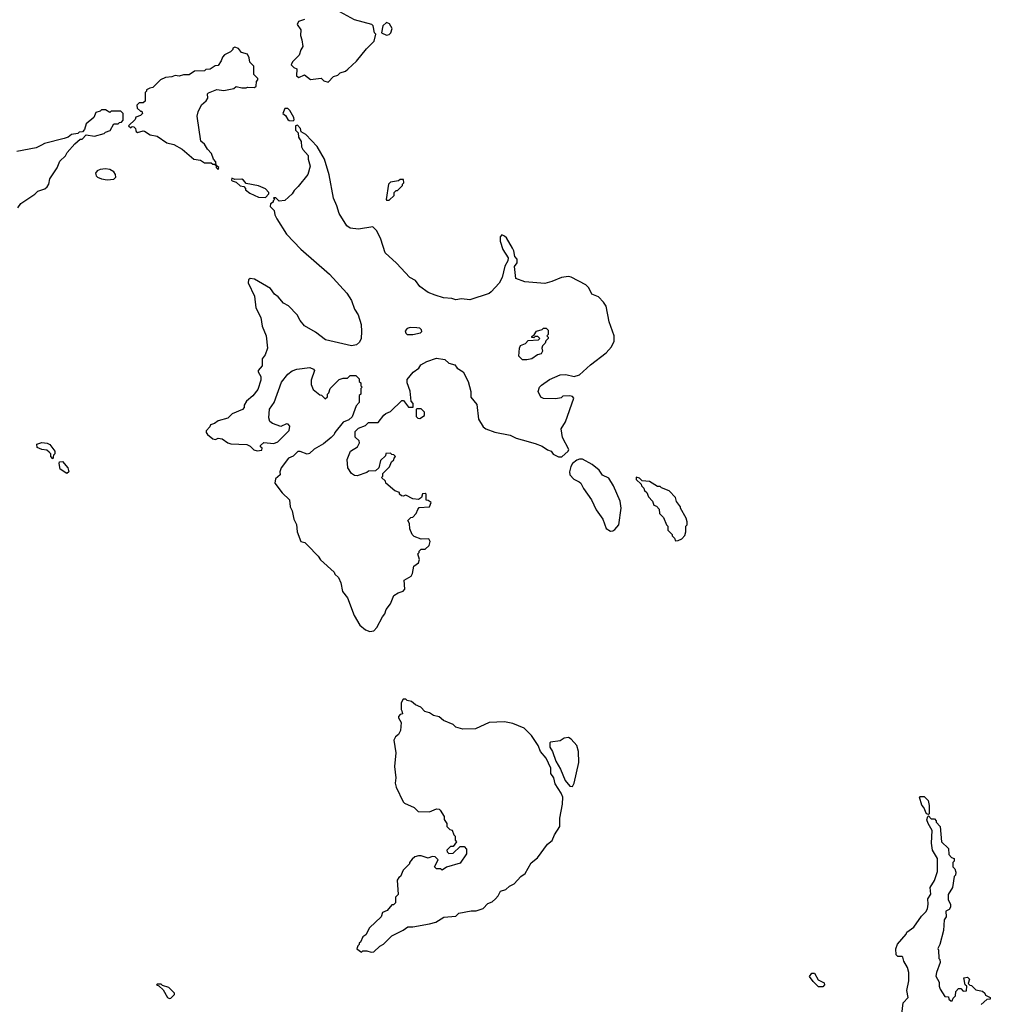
# Model space of a CAD drawing. Extents: x 1861455 to 2058065, y 200073 to 437907.
# Tile 521 of 574: x 1986896 to 1993880, y 423365 to 430449. Entities that reach past the tile are written whole.
import ezdxf

# ---------------------------------------------------------------- set-up
doc = ezdxf.new("R2010")
doc.units = 0

msp = doc.modelspace()

# ---------------------------------------------------------------- linework, layer by layer
at = {"layer": '0CON05XD'}
for points in [[(1989115, 430000), (1989155, 430040), (1989185, 430050), (1989203, 430067), (1989241.7, 430078.3), (1989258.3, 430091.7), (1989319.3, 430150.7), (1989390.7, 430239.3), (1989447.5, 430295), (1989460, 430345), (1989450, 430355), (1989440, 430405), (1989430, 430415), (1989305, 430447.5), (1989200, 430505)], [(1988945, 430450), (1988903.6, 430436.4), (1988892.5, 430415), (1988920, 430375), (1988917.5, 430335), (1988927.5, 430305), (1988932.5, 430255), (1988918.3, 430231.7), (1988907, 430193), (1988860, 430145), (1988850, 430125), (1988870, 430105), (1988890, 430095), (1988887.5, 430045), (1988905, 430032.5), (1988945, 430052.5), (1988988.3, 430018.3), (1989065, 430027.5), (1989085, 430010), (1989115, 430000)], [(1989535, 430337.5), (1989555, 430342.5), (1989567.5, 430355), (1989577.5, 430385), (1989558.3, 430418.3), (1989535, 430427.5), (1989510, 430405), (1989500, 430355), (1989535, 430337.5)], [(1988325, 429370), (1988330, 429385), (1988310, 429400), (1988307.5, 429425), (1988290, 429445), (1988276.1, 429486.1), (1988247, 429517), (1988225, 429552.5), (1988200, 429575), (1988173.3, 429755), (1988180, 429785), (1988203.9, 429836.1), (1988237.5, 429865), (1988250, 429885), (1988247.5, 429915), (1988255, 429922.5), (1988315, 429947.5), (1988365, 429940), (1988436.4, 429953.6), (1988455, 429967.5), (1988495, 429957.5), (1988525, 429957.5), (1988535, 429962.5), (1988585, 429960), (1988598.3, 429971.7), (1988600, 430005), (1988610, 430015), (1988610, 430025), (1988580, 430055), (1988580, 430115), (1988553, 430143), (1988547.5, 430175), (1988535, 430200), (1988491.7, 430211.7), (1988471.7, 430241.7), (1988445, 430250), (1988430, 430245), (1988430, 430235), (1988413, 430217), (1988370, 430195), (1988355, 430180), (1988346.7, 430153.3), (1988325, 430120), (1988303, 430117), (1988267, 430093), (1988235, 430090), (1988225, 430080), (1988155, 430077.5), (1988115, 430052.5), (1988075, 430052.5), (1988045, 430043.3), (1988015, 430047.5), (1987991.7, 430038.3), (1987945, 430032.5), (1987910, 430015), (1987855, 429960), (1987833, 429957), (1987810, 429945), (1987810, 429935), (1987800, 429925), (1987798.3, 429861.7), (1987785, 429850), (1987755, 429850), (1987740, 429835), (1987741.7, 429811.7), (1987765, 429790), (1987775, 429790), (1987780, 429775), (1987765, 429760), (1987731.7, 429748.3), (1987728.3, 429731.7), (1987680, 429685), (1987695, 429670), (1987705, 429680), (1987718.3, 429678.3), (1987730, 429665), (1987731.7, 429651.7), (1987733.6, 429643.6), (1987745, 429637.5), (1987785, 429650), (1987795, 429647.5), (1987835, 429620), (1987885, 429610), (1987955, 429563.3), (1988005, 429550), (1988065, 429517.5), (1988150, 429445), (1988197, 429437), (1988225, 429420), (1988275, 429420), (1988285, 429410), (1988298.3, 429408.3), (1988310, 429400), (1988310, 429385), (1988325, 429370)], [(1986882.5, 429095), (1986905, 429127.5), (1987005, 429192.5), (1987027.5, 429215), (1987077.7, 429232.3), (1987094.1, 429245.9), (1987106.2, 429265), (1987113.3, 429305), (1987166.1, 429383.9), (1987185, 429430), (1987225, 429470), (1987237, 429493), (1987293.6, 429556.4), (1987331.7, 429588.3), (1987345, 429590), (1987375, 429620), (1987435, 429610), (1987505, 429630), (1987515, 429640), (1987548.3, 429651.7), (1987575, 429700), (1987605, 429700), (1987615, 429710), (1987628.3, 429711.7), (1987640, 429725), (1987640, 429775), (1987625, 429790), (1987555, 429790), (1987545, 429780), (1987515, 429800), (1987485, 429800), (1987475, 429790), (1987445, 429780), (1987430, 429745), (1987375, 429700), (1987361.7, 429658.3), (1987348.3, 429641.7), (1987325, 429640), (1987315, 429630), (1987268.3, 429621.7), (1987245, 429602.5), (1987217, 429593), (1987075, 429557.5), (1987053.3, 429546.7), (1987015, 429526.7), (1986875, 429500)], [(1988865, 429720), (1988871.7, 429728.3), (1988870, 429745), (1988840, 429795), (1988825, 429810), (1988805, 429810), (1988790, 429775), (1988808.8, 429758.8), (1988825, 429730), (1988835, 429723.3), (1988865, 429720)], [(1989415, 426047.5), (1989445, 426052.5), (1989466.7, 426075), (1989506.4, 426153.6), (1989523.3, 426175), (1989533.9, 426206.1), (1989563.3, 426245), (1989587.5, 426305), (1989620, 426325), (1989655, 426336.7), (1989667.7, 426352.3), (1989663, 426417), (1989712.5, 426445), (1989722.5, 426465), (1989731.7, 426518.3), (1989765, 426540), (1989772.5, 426565), (1989760, 426605), (1989770, 426615), (1989770, 426625), (1989785, 426640), (1989815, 426640), (1989843.6, 426666.4), (1989850, 426695), (1989840, 426715), (1989785, 426712.5), (1989735, 426730), (1989720, 426745), (1989702.5, 426785), (1989700, 426825), (1989690, 426845), (1989711.7, 426868.3), (1989725, 426870), (1989750, 426895), (1989760, 426925), (1989771.7, 426938.3), (1989846.2, 426943.8), (1989857.5, 426975), (1989835, 426990), (1989821.7, 426991.7), (1989820, 427035), (1989815, 427040), (1989793.6, 427036.4), (1989788.3, 427011.7), (1989765, 426997.5), (1989725, 427002.5), (1989675, 427027.5), (1989655, 427020), (1989643, 427023), (1989630, 427035), (1989628.3, 427048.3), (1989595, 427060), (1989530, 427115), (1989528.3, 427128.3), (1989500, 427155), (1989510, 427165), (1989510, 427185), (1989558.3, 427231.7), (1989571.7, 427268.3), (1989588.3, 427281.7), (1989590, 427295), (1989600, 427305), (1989588.3, 427318.3), (1989575, 427320), (1989565, 427330), (1989531.7, 427328.3), (1989528.3, 427311.7), (1989491.7, 427278.3), (1989480, 427225), (1989457, 427203), (1989405, 427200), (1989395, 427190), (1989325, 427167.5), (1989305, 427170), (1989283, 427183), (1989257.5, 427225), (1989253.3, 427285), (1989276.4, 427343.6), (1989327.5, 427375), (1989342.5, 427405), (1989339.3, 427419.3), (1989310, 427445), (1989310, 427485), (1989335, 427510), (1989385, 427530), (1989405, 427550), (1989475, 427550), (1989517, 427603), (1989530, 427615), (1989565, 427630), (1989645, 427710), (1989658.3, 427708.3), (1989695, 427660), (1989728.3, 427661.7), (1989727, 427687), (1989712.5, 427705), (1989706.4, 427776.4), (1989683.3, 427835), (1989685, 427860), (1989727, 427913), (1989769.3, 427940.7), (1989782.5, 427965), (1989825, 427990), (1989895, 428012.5), (1989955, 428003.3), (1989985, 427976.7), (1990027.5, 427965), (1990045, 427942.5), (1990087.5, 427915), (1990123.8, 427845), (1990143.3, 427775), (1990143, 427733), (1990185, 427680), (1990197.5, 427575), (1990230.7, 427520.7), (1990250, 427505), (1990315, 427482), (1990425, 427460), (1990468.3, 427438.3), (1990512.5, 427425), (1990605, 427400), (1990655, 427380), (1990694.1, 427354.1), (1990720, 427345), (1990735, 427322.5), (1990773.9, 427303.9), (1990796.1, 427303.9), (1990842.5, 427345), (1990847, 427357), (1990803, 427443), (1990792.5, 427505), (1990823.9, 427556.1), (1990882.5, 427725), (1990875, 427737.5), (1990855, 427742.5), (1990805, 427740), (1990791.7, 427728.3), (1990755, 427720), (1990665, 427723.3), (1990645, 427732.5), (1990627.5, 427775), (1990637.5, 427805), (1990650.7, 427819.3), (1990709.3, 427860.7), (1990785, 427893.3), (1990825, 427896.2), (1990885, 427882.5), (1990925, 427893.3), (1991003.8, 427965), (1991115, 428052), (1991155.6, 428094.4), (1991173.8, 428135), (1991173.8, 428175), (1991138.8, 428275), (1991116.6, 428386.6), (1991097.5, 428417.5), (1991060, 428455), (1991012.5, 428475), (1990990.5, 428520.5), (1990970.6, 428540.6), (1990865, 428597.5), (1990845, 428602), (1990795.8, 428594.2), (1990725, 428564), (1990675, 428550), (1990531.7, 428561.7), (1990467, 428587), (1990457, 428673), (1990475, 428700), (1990476.7, 428725), (1990460, 428745), (1990452.5, 428785), (1990442.5, 428805), (1990398.3, 428878.3), (1990385, 428892.5), (1990365, 428900), (1990353, 428887), (1990353.3, 428855), (1990373.3, 428795), (1990410, 428735), (1990407.5, 428715), (1990386.7, 428675), (1990367.5, 428595), (1990347, 428553), (1990289.5, 428490.5), (1990275, 428480), (1990135, 428434.2), (1990075, 428440), (1990035, 428434), (1990005, 428443.3), (1989945, 428446.7), (1989886.4, 428466.4), (1989835, 428486.7), (1989775, 428530), (1989745, 428572.5), (1989702.5, 428595), (1989607.7, 428697.7), (1989525, 428772.5), (1989495, 428870), (1989465, 428930), (1989438.3, 428958.3), (1989335, 428942.5), (1989275, 428950), (1989250, 428965), (1989196.2, 429055), (1989179.5, 429109.5), (1989153.3, 429165), (1989123, 429333), (1989090, 429445), (1989036.4, 429536.4), (1988955, 429622.5), (1988921.7, 429641.7), (1988917, 429667), (1988895, 429690), (1988880, 429685), (1988880, 429655), (1988900, 429635), (1988903, 429603), (1988921.7, 429571.7), (1988923.6, 429533.6), (1988932.5, 429515), (1988971.7, 429471.7), (1988972.5, 429445), (1988987.5, 429395), (1988970, 429335), (1988900.7, 429249.3), (1988870.7, 429219.3), (1988857.5, 429195), (1988805, 429147.5), (1988763, 429143), (1988738.3, 429168.3), (1988721.7, 429168.3), (1988730, 429155), (1988720, 429145), (1988720, 429135), (1988700, 429125), (1988697.5, 429105), (1988726.7, 429076.7), (1988732.5, 429045), (1988747.5, 429015), (1988816.1, 428906.1), (1988918.3, 428798.3), (1989125, 428618.8), (1989250.5, 428480.5), (1989285, 428427.5), (1989306.2, 428365), (1989331.2, 428325), (1989353.8, 428255), (1989356.7, 428205), (1989353.3, 428155), (1989340.7, 428129.3), (1989320.7, 428109.3), (1989285, 428101.2), (1989097.5, 428145), (1989025, 428200), (1988945, 428246.7), (1988913.5, 428283.5), (1988892, 428325), (1988830, 428390), (1988795, 428409.2), (1988756, 428455), (1988730, 428475), (1988700, 428515), (1988585, 428581.2), (1988555, 428586.7), (1988541.7, 428578.3), (1988540, 428555), (1988585, 428460), (1988596.2, 428375), (1988630.8, 428305), (1988640.8, 428245), (1988670, 428175), (1988678.8, 428085), (1988662.7, 428037.3), (1988642.1, 428007.9), (1988641.7, 427958.3), (1988613.3, 427925), (1988612.5, 427915), (1988631.7, 427881.7), (1988632.5, 427855), (1988610.7, 427789.3), (1988575, 427742.5), (1988527.5, 427705), (1988512.5, 427675), (1988511.7, 427658.3), (1988500, 427645), (1988425, 427612.5), (1988395, 427582.5), (1988325, 427562.5), (1988297, 427543), (1988270, 427535), (1988265, 427520), (1988238.3, 427491.7), (1988238.3, 427478.3), (1988247.5, 427465), (1988285, 427432.5), (1988305, 427427.5), (1988325, 427437.5), (1988353, 427433), (1988393.9, 427403.9), (1988415, 427397.5), (1988531.7, 427391.7), (1988555, 427380), (1988580, 427355), (1988605, 427347.5), (1988638.3, 427351.7), (1988640, 427365), (1988630, 427375), (1988630, 427385), (1988653, 427407), (1988725, 427400), (1988755, 427412.5), (1988836.4, 427493.6), (1988840, 427525), (1988828.3, 427538.3), (1988815, 427540), (1988775, 427522.5), (1988715, 427543.3), (1988697, 427557), (1988690, 427585), (1988693.8, 427646.2), (1988726.7, 427695), (1988779.3, 427840.7), (1988825, 427897.5), (1988856.4, 427923.6), (1988890, 427935), (1988985, 427946.7), (1989010, 427935), (1989017.5, 427925), (1988992.5, 427855), (1988992.5, 427825), (1989008.3, 427788.3), (1989055, 427750), (1989068.3, 427748.3), (1989095, 427720), (1989110, 427735), (1989110, 427755), (1989120, 427765), (1989130, 427795), (1989195, 427860), (1989225, 427870), (1989255, 427870), (1989275, 427890), (1989315, 427890), (1989340, 427865), (1989340, 427845), (1989350, 427835), (1989350, 427815), (1989360, 427805), (1989350, 427795), (1989350, 427755), (1989340, 427745), (1989340, 427695), (1989318.3, 427671.7), (1989288.3, 427591.7), (1989265, 427570), (1989225, 427552.5), (1989165, 427480), (1989160, 427465), (1989136.7, 427443.3), (1989083, 427397), (1989015, 427360), (1988981.7, 427328.3), (1988965, 427323.3), (1988915, 427342.5), (1988898.3, 427341.7), (1988865, 427307.5), (1988830, 427295), (1988777.5, 427225), (1988767.5, 427195), (1988770, 427175), (1988737.5, 427145), (1988733.3, 427115), (1988784.1, 427044.1), (1988836.7, 426995), (1988842.5, 426945), (1988857.5, 426915), (1988870, 426855), (1988887, 426817), (1988892.5, 426765), (1988920, 426695), (1988947, 426687), (1988968.3, 426668.3), (1989045, 426590), (1989061.7, 426561.7), (1989160, 426475), (1989165, 426460), (1989190, 426435), (1989207, 426397), (1989220, 426335), (1989255, 426290), (1989303, 426163), (1989343.6, 426093.6), (1989385, 426060), (1989415, 426047.5)], [(1987525, 429296), (1987575, 429301.2), (1987587.5, 429315), (1987585.9, 429335.9), (1987573.9, 429353.9), (1987545, 429370), (1987515, 429376), (1987475, 429370), (1987455, 429362.5), (1987442.5, 429345), (1987446.4, 429326.4), (1987457.5, 429315), (1987485, 429304), (1987525, 429296)], [(1988665, 429170), (1988690, 429195), (1988690, 429205), (1988665, 429232.5), (1988615, 429253.8), (1988525, 429270), (1988507.5, 429295), (1988495, 429302.5), (1988445, 429300), (1988421.7, 429308.3), (1988420, 429295), (1988425, 429290), (1988455, 429280), (1988483.3, 429253.3), (1988508.3, 429248.3), (1988520, 429235), (1988520, 429225), (1988551.7, 429201.7), (1988615, 429172.5), (1988665, 429170)], [(1989555, 429150), (1989590, 429185), (1989590, 429205), (1989605, 429220), (1989615, 429220), (1989650, 429255), (1989650, 429265), (1989660, 429275), (1989658.3, 429298.3), (1989635, 429300), (1989621.7, 429288.3), (1989565, 429280), (1989550, 429265), (1989532.5, 429155), (1989535, 429150), (1989555, 429150)], [(1989685, 428183.3), (1989725, 428183.8), (1989780, 428195), (1989790, 428205), (1989788.3, 428218.3), (1989775, 428230), (1989755, 428232.5), (1989705, 428233.8), (1989684.1, 428225.9), (1989670.7, 428209.3), (1989675, 428192.5), (1989685, 428183.3)], [(1990545, 428002.5), (1990515, 428002.5), (1990488.3, 428028.3), (1990492.5, 428085), (1990500, 428105), (1990535, 428120), (1990555, 428140), (1990630, 428145), (1990640, 428155), (1990625, 428170), (1990605, 428170), (1990595, 428160), (1990581.7, 428161.7), (1990581.7, 428168.3), (1990598.3, 428181.7), (1990615, 428207.5), (1990655, 428220), (1990665, 428230), (1990685, 428230), (1990700, 428215), (1990700, 428185), (1990690, 428175), (1990700, 428165), (1990700, 428155), (1990681.7, 428138.3), (1990678.3, 428121.7), (1990658.3, 428101.7), (1990652.5, 428085), (1990657.5, 428065), (1990647.5, 428045), (1990623, 428037), (1990581.7, 428008.3), (1990545, 428002.5)], [(1989775, 427580), (1989808.3, 427601.7), (1989810, 427625), (1989785, 427650), (1989755, 427650), (1989750, 427645), (1989750, 427595), (1989761.7, 427581.7), (1989775, 427580)], [(1987135, 427290), (1987120, 427305), (1987120, 427325), (1987108.3, 427338.3), (1987091.7, 427351.7), (1987055, 427357.5), (1987021.7, 427371.7), (1987020, 427395), (1987055, 427406.2), (1987095, 427402.5), (1987113, 427393), (1987150, 427345), (1987150, 427325), (1987140, 427315), (1987135, 427290)], [(1987235, 427183.3), (1987187.5, 427215), (1987180, 427255), (1987183, 427267), (1987205, 427270), (1987242.5, 427225), (1987250, 427195), (1987235, 427183.3)], [(1991148.3, 426768.3), (1991165, 426772.5), (1991179.3, 426780.7), (1991207.5, 426815), (1991223.3, 426935), (1991216.7, 426985), (1991170, 427095), (1991135, 427150), (1991090.7, 427170.7), (1991065, 427207.5), (1991015, 427247.5), (1990947, 427287), (1990925, 427287.5), (1990905, 427280), (1990875, 427256.7), (1990861.2, 427235), (1990852, 427195), (1990855.8, 427175), (1990882.5, 427142.5), (1990922.5, 427125), (1990935, 427113.3), (1990953.3, 427075), (1991011.2, 426995), (1991045, 426922.5), (1991092.5, 426855), (1991117, 426787), (1991148.3, 426768.3)], [(1991615, 426700), (1991635, 426702.5), (1991660, 426715), (1991681.7, 426738.3), (1991690, 426765), (1991690, 426805), (1991700, 426815), (1991700, 426835), (1991691.7, 426861.7), (1991650, 426935), (1991650, 426945), (1991623, 426983), (1991615, 427010), (1991568.3, 427058.3), (1991515, 427080), (1991505, 427090), (1991485, 427090), (1991427, 427127), (1991375, 427130), (1991355, 427150), (1991331.7, 427158.3), (1991331.7, 427141.7), (1991368.3, 427108.3), (1991370, 427095), (1991388.3, 427078.3), (1991391.7, 427061.7), (1991408.3, 427048.3), (1991420, 427015), (1991450, 426985), (1991460, 426955), (1991478.3, 426948.3), (1991498.3, 426928.3), (1991500, 426895), (1991528.3, 426868.3), (1991550, 426815), (1991560, 426805), (1991560, 426775), (1991590, 426745), (1991590, 426735), (1991608.3, 426718.3), (1991615, 426700)], [(1989425, 423740), (1989445, 423742.5), (1989487, 423783), (1989513, 423797), (1989575, 423857.5), (1989655, 423897.5), (1989688.3, 423921.7), (1989725, 423922.5), (1989845, 423943.3), (1989890, 423955), (1989948.3, 423991.7), (1990035, 424000), (1990055, 424020), (1990145, 424037.5), (1990181.7, 424038.3), (1990230, 424055), (1990265, 424090), (1990295, 424102.5), (1990320, 424125), (1990340, 424145), (1990355, 424180), (1990395, 424190), (1990420, 424215), (1990455, 424232.5), (1990502.5, 424285), (1990532.5, 424305), (1990577, 424383), (1990621.2, 424418.8), (1990695, 424517.5), (1990727.5, 424542.5), (1990743.8, 424585), (1990782, 424645), (1990782.9, 424705), (1990802, 424805), (1990804.4, 424855), (1990792.9, 424885), (1990750, 424950), (1990739.2, 424995), (1990719.2, 425025), (1990717.5, 425065), (1990683.3, 425135), (1990644.6, 425184.6), (1990626.5, 425226.5), (1990579.1, 425299.1), (1990525, 425350.8), (1990445, 425386), (1990385, 425396.7), (1990275, 425393.3), (1990175, 425346.7), (1990085, 425343.3), (1990035, 425360), (1990015, 425377.5), (1989945, 425407.5), (1989915, 425433.3), (1989875, 425443.3), (1989845, 425462.5), (1989811.7, 425471.7), (1989783, 425503), (1989745, 425520), (1989715, 425542.5), (1989685, 425550), (1989675, 425560), (1989655, 425560), (1989640, 425535), (1989640, 425485), (1989647, 425477), (1989650, 425455), (1989635, 425450), (1989622.5, 425435), (1989622.5, 425425), (1989641.7, 425391.7), (1989637.5, 425335), (1989623, 425307), (1989600.7, 425289.3), (1989587.5, 425265), (1989603.3, 425175), (1989592.5, 425075), (1989602.5, 424995), (1989597.5, 424955), (1989606.2, 424926.2), (1989655, 424822.5), (1989665, 424812.5), (1989735, 424780), (1989763, 424753), (1989845, 424750), (1989895, 424772.5), (1989915, 424770), (1989921.7, 424761.7), (1989950, 424715), (1989950, 424695), (1989970, 424665), (1989970, 424645), (1989991.7, 424621.7), (1990008.3, 424618.3), (1990020, 424585), (1990030, 424575), (1990030, 424545), (1990040, 424535), (1990015, 424500), (1989995, 424500), (1989970, 424475), (1989971.7, 424461.7), (1989985, 424450), (1990015, 424452.5), (1990065, 424500), (1990095, 424500), (1990111.7, 424481.7), (1990111.7, 424448.3), (1990065, 424380), (1989968.3, 424351.7), (1989935, 424330), (1989925, 424340), (1989895, 424340), (1989880, 424355), (1989907.5, 424405), (1989887, 424427), (1989865, 424427.5), (1989835, 424417.5), (1989785, 424432.5), (1989765, 424432.5), (1989740, 424425), (1989720.7, 424409.3), (1989700, 424385), (1989700, 424375), (1989655, 424330), (1989637.5, 424285), (1989623.6, 424276.4), (1989613, 424257), (1989620, 424155), (1989600, 424135), (1989600, 424095), (1989585, 424080), (1989575, 424080), (1989539.3, 424040.7), (1989507.5, 424025), (1989496.4, 423993.6), (1989412.5, 423915), (1989387.5, 423865), (1989365, 423850), (1989348.3, 423811.7), (1989340, 423805), (1989340, 423795), (1989330, 423785), (1989323, 423763), (1989355, 423740), (1989365, 423750), (1989395, 423750), (1989425, 423740)], [(1990875, 424932.5), (1990886.7, 424955), (1990920, 425105), (1990917.5, 425185), (1990905, 425227.5), (1990865, 425272), (1990845, 425284), (1990815, 425280.8), (1990785, 425260.8), (1990715, 425250), (1990710, 425245), (1990711.2, 425215), (1990730, 425185), (1990754.2, 425114.2), (1990787.9, 425057.9), (1990821.2, 424975), (1990855, 424933.3), (1990875, 424932.5)], [(1993435, 424730), (1993420, 424735), (1993401.7, 424781.7), (1993388.3, 424798.3), (1993370, 424855), (1993375, 424860), (1993405, 424860), (1993431.7, 424831.7), (1993440, 424795), (1993440, 424735), (1993435, 424730)], [(1993242.5, 423295), (1993252.5, 423375), (1993290, 423415), (1993280, 423465), (1993293.3, 423535), (1993293.3, 423595), (1993285, 423630), (1993257.5, 423675), (1993250, 423705), (1993245, 423710), (1993215, 423710), (1993201.7, 423721.7), (1993200, 423765), (1993213, 423797), (1993275, 423870), (1993280, 423885), (1993329.3, 423920.7), (1993385, 424000), (1993415, 424030), (1993427, 424053), (1993432.5, 424085), (1993430, 424125), (1993451.7, 424158.3), (1993447.5, 424205), (1993477.5, 424255), (1993499.3, 424320.7), (1993500, 424415), (1993463.8, 424475), (1993457.5, 424525), (1993462.5, 424615), (1993432.5, 424665), (1993423, 424693), (1993430, 424715), (1993435, 424720), (1993455, 424700), (1993478.3, 424698.3), (1993490, 424685), (1993490, 424675), (1993520, 424645), (1993530, 424535), (1993580, 424485), (1993581.7, 424441.7), (1993601.7, 424421.7), (1993620, 424415), (1993620, 424395), (1993610, 424385), (1993610, 424355), (1993625, 424340), (1993632.5, 424315), (1993630, 424295), (1993620, 424285), (1993607.5, 424205), (1993576.7, 424155), (1993577, 424117), (1993592.5, 424085), (1993592.5, 424065), (1993585, 424047.5), (1993560, 424035), (1993562.5, 423995), (1993548.3, 423971.7), (1993543.3, 423895), (1993516.7, 423795), (1993503, 423767), (1993507.5, 423755), (1993510, 423695), (1993517, 423687), (1993520, 423665), (1993492.5, 423595), (1993488.3, 423568.3), (1993512.5, 423525), (1993512.5, 423495), (1993520, 423475), (1993551.7, 423421.7), (1993578.3, 423418.3), (1993581.7, 423401.7), (1993595, 423390), (1993605, 423390), (1993611.7, 423408.3), (1993630, 423425), (1993631.7, 423458.3), (1993651.7, 423478.3), (1993668.3, 423478.3), (1993685, 423460), (1993708.3, 423461.7), (1993710, 423495), (1993700, 423505), (1993690, 423555), (1993715, 423560), (1993730, 423545), (1993720, 423515), (1993731.7, 423501.7), (1993745, 423500), (1993775, 423470), (1993825, 423460), (1993840, 423445), (1993845, 423430), (1993880, 423415), (1993878.3, 423401.7), (1993855, 423400), (1993815, 423363.3)], [(1992675, 423490), (1992645, 423490), (1992605, 423530), (1992580, 423565), (1992595, 423590), (1992615, 423590), (1992641.7, 423541.7), (1992685, 423520), (1992687.5, 423505), (1992675, 423490)], [(1987975, 423407.5), (1987985, 423410), (1988010, 423435), (1988010, 423445), (1987970, 423485), (1987925, 423500), (1987915, 423510), (1987885, 423510), (1987880, 423505), (1987898.3, 423498.3), (1987928.3, 423468.3), (1987960, 423415), (1987975, 423407.5)]]:
    msp.add_lwpolyline(points, dxfattribs=at)

doc.saveas('drawing.dxf')
